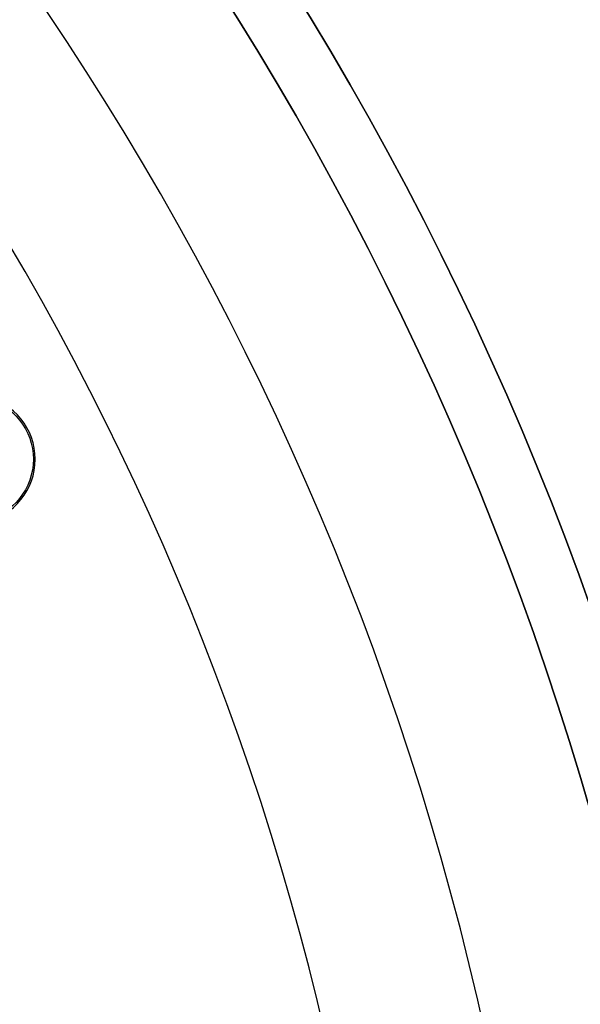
# Model space of a CAD drawing. Extents: x -63500 to 63500, y -63500 to 63500.
# Tile 287 of 296: x 38953 to 47924, y 10662 to 26429. Entities that reach past the tile are written whole.
import ezdxf

# ---------------------------------------------------------------- set-up
doc = ezdxf.new("R2010")
doc.units = 13
doc.header["$MEASUREMENT"] = 0
for name, color, linetype in [('1_Metal', 2, 'Continuous'), ('2_Electrodes', 5, 'Continuous'), ('3_Outline', 4, 'Continuous')]:
    doc.layers.add(name, color=color, linetype=linetype)

msp = doc.modelspace()

# ---------------------------------------------------------------- linework, layer by layer
for radius in [50000, 47500, 45000]:
    msp.add_circle((0, 0), radius)
at = {"layer": '1_Metal'}
msp.add_lwpolyline([(-50000, 0, -1), (50000, 0), (51000, 0, 1), (-51000, 0)], format="xyb", close=True, dxfattribs=at)
at = {"layer": '2_Electrodes'}
msp.add_lwpolyline([(47500, 0, 1), (-47500, 0), (-51000, 0, -1), (51000, 0)], format="xyb", close=True, dxfattribs=at)
for points in [[(37234, 18961, 4.581742), (37234, 19819, -0.293253)], [(37261, 19807, -4.581742), (37261, 18973, 0.293253)]]:
    msp.add_lwpolyline(points, format="xyb", dxfattribs=at)
at = {"layer": '3_Outline'}
msp.add_lwpolyline([(47500, 0, 1), (-47500, 0), (-51000, 0, -1), (51000, 0)], format="xyb", close=True, dxfattribs=at)
for points in [[(37234, 18961, 4.581742), (37234, 19819, -0.293253)], [(37261, 19807, -4.581742), (37261, 18973, 0.293253)]]:
    msp.add_lwpolyline(points, format="xyb", dxfattribs=at)

doc.saveas('drawing.dxf')
